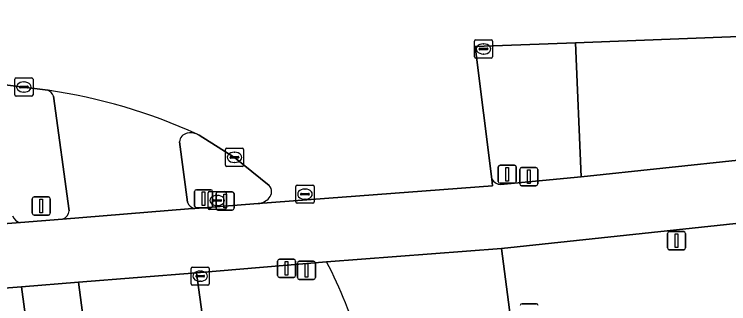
# Model space of a CAD drawing. Extents: x 160554 to 161248, y 385329 to 386506.
# Drawn here: x 161054.82 to 161094.09, y 386450.68 to 386466.62 of the extents above; entities that cross this region are included whole.
import ezdxf

# ---------------------------------------------------------------- set-up
doc = ezdxf.new("R2010")
doc.units = 0
for name, color, linetype in [('IMGEO_Brandkraan', 7, 'Continuous'), ('IMGEO_Drukknoppaal', 7, 'Continuous'), ('IMGEO_Fietspad_gesloten', 7, 'Continuous'), ('IMGEO_Kolk', 7, 'Continuous'), ('IMGEO_Lichtmast', 7, 'Continuous'), ('IMGEO_OVBaan_gesloten', 7, 'Continuous'), ('IMGEO_Rijbaan_regionaal_gesloten', 7, 'Continuous'), ('IMGEO_Rioolput', 7, 'Continuous'), ('IMGEO_Verkeerseiland_gesloten', 7, 'Continuous'), ('IMGEO_Verkeerseiland_groen', 7, 'Continuous'), ('IMGEO_Verkeersregelinstallatiepaal', 7, 'Continuous'), ('IMGEO_Voetpad_open', 7, 'Continuous')]:
    doc.layers.add(name, color=color, linetype=linetype)

msp = doc.modelspace()

# ---------------------------------------------------------------- linework, layer by layer
at = {"layer": 'IMGEO_Brandkraan'}
for p, q in [((161065.543, 386456.865), (161066.395, 386456.865)), ((161065.468, 386455.939), (161065.468, 386456.791)), ((161065.956, 386456.645), (161065.981, 386456.645)), ((161066.469, 386456.791), (161066.469, 386455.939)), ((161065.727, 386456.359), (161065.727, 386456.371)), ((161066.165, 386456.322), (161065.767, 386456.322)), ((161065.77, 386456.408), (161066.168, 386456.408)), ((161065.979, 386456.085), (161065.954, 386456.085)), ((161066.211, 386456.371), (161066.211, 386456.359)), ((161066.395, 386455.865), (161065.543, 386455.865))]:
    msp.add_line(p, q, dxfattribs=at)
for points in [[(161065.543, 386456.865), (161066.395, 386456.865)], [(161065.468, 386455.939), (161065.468, 386456.791)], [(161066.469, 386456.791), (161066.469, 386455.939)], [(161066.395, 386455.865), (161065.543, 386455.865)]]:
    msp.add_lwpolyline(points, dxfattribs=at)
for centre, radius, start, end in [((161065.545, 386456.789), 0.0765, 91.552, 178.448), ((161065.545, 386456.789), 0.0765, 91.552, 178.448), ((161066.393, 386456.789), 0.0765, 1.552, 88.448), ((161066.393, 386456.789), 0.0765, 1.552, 88.448), ((161065.767, 386456.368), 0.0403, 85.8775, 175.7526), ((161065.764, 386456.358), 0.0366, 178.938, 274.7102), ((161066.168, 386456.365), 0.043, 264.8664, 352.4533), ((161066.172, 386456.37), 0.0386, 1.7309, 96.639), ((161065.545, 386455.941), 0.0765, 181.552, 268.448), ((161065.545, 386455.941), 0.0765, 181.552, 268.448), ((161066.393, 386455.941), 0.0765, 271.552, 358.448), ((161066.393, 386455.941), 0.0765, 271.552, 358.448)]:
    msp.add_arc(centre, radius, start, end, dxfattribs=at)
for centre, major_axis, ratio, start_param, end_param in [((161065.955, 386456.365), (-0.387, 0.002), 0.722429, 4.712389, 7.853982), ((161065.98, 386456.365), (-0.39, 0.002), 0.717154, 1.570796, 4.712389)]:
    msp.add_ellipse(centre, major_axis=major_axis, ratio=ratio, start_param=start_param, end_param=end_param, dxfattribs=at)
at = {"layer": 'IMGEO_Drukknoppaal'}
for p, q in [((161082.603, 386457.271), (161082.603, 386458.071)), ((161082.603, 386458.071), (161082.603, 386457.271)), ((161082.703, 386458.171), (161083.493, 386458.171)), ((161083.493, 386458.171), (161082.703, 386458.171)), ((161083.593, 386458.071), (161083.593, 386457.271)), ((161083.593, 386457.271), (161083.593, 386458.071)), ((161066.012, 386456.839), (161066.802, 386456.839)), ((161066.802, 386456.839), (161066.012, 386456.839)), ((161083.493, 386457.171), (161082.703, 386457.171)), ((161082.703, 386457.171), (161083.493, 386457.171)), ((161065.912, 386455.939), (161065.912, 386456.739)), ((161065.912, 386456.739), (161065.912, 386455.939)), ((161066.902, 386456.739), (161066.902, 386455.939)), ((161066.902, 386455.939), (161066.902, 386456.739)), ((161066.802, 386455.839), (161066.012, 386455.839)), ((161066.012, 386455.839), (161066.802, 386455.839)), ((161069.289, 386452.23), (161069.289, 386453.03)), ((161069.289, 386453.03), (161069.289, 386452.23)), ((161069.389, 386453.13), (161070.179, 386453.13)), ((161070.179, 386453.13), (161069.389, 386453.13)), ((161070.279, 386453.03), (161070.279, 386452.23)), ((161070.279, 386452.23), (161070.279, 386453.03)), ((161070.179, 386452.13), (161069.389, 386452.13)), ((161069.389, 386452.13), (161070.179, 386452.13))]:
    msp.add_line(p, q, dxfattribs=at)
for points in [[(161083.023, 386458.046), (161083.173, 386458.046), (161083.173, 386457.296), (161083.023, 386457.296), (161083.023, 386458.046)], [(161066.332, 386456.714), (161066.482, 386456.714), (161066.482, 386455.964), (161066.332, 386455.964), (161066.332, 386456.714)], [(161069.709, 386453.005), (161069.859, 386453.005), (161069.859, 386452.255), (161069.709, 386452.255), (161069.709, 386453.005)]]:
    msp.add_lwpolyline(points, dxfattribs=at)
for centre, start, end in [((161082.703, 386458.071), 90, 180), ((161082.703, 386458.071), 90, 180), ((161083.493, 386458.071), 0, 90), ((161083.493, 386458.071), 360, 90), ((161082.703, 386457.271), 180, 270), ((161082.703, 386457.271), 180, 270), ((161083.493, 386457.271), 270, 0), ((161083.493, 386457.271), 270, 0), ((161066.012, 386456.739), 90, 180), ((161066.012, 386456.739), 90, 180), ((161066.802, 386456.739), 0, 90), ((161066.802, 386456.739), 360, 90), ((161066.012, 386455.939), 180, 270), ((161066.012, 386455.939), 180, 270), ((161066.802, 386455.939), 270, 0), ((161066.802, 386455.939), 270, 0), ((161069.389, 386453.03), 90, 180), ((161069.389, 386453.03), 90, 180), ((161070.179, 386453.03), 0, 90), ((161070.179, 386453.03), 360, 90), ((161069.389, 386452.23), 180, 270), ((161069.389, 386452.23), 180, 270), ((161070.179, 386452.23), 270, 0), ((161070.179, 386452.23), 270, 0)]:
    msp.add_arc(centre, 0.1, start, end, dxfattribs=at)
at = {"layer": 'IMGEO_Fietspad_gesloten'}
for points in [[(161035.705, 386451.213), (161036.175, 386451.219), (161043.931, 386450.747), (161051.415, 386451.317), (161055.221, 386451.616), (161058.345, 386451.874), (161064.832, 386452.386), (161071.985, 386452.979), (161081.598, 386453.721), (161100.323, 386455.712), (161101.911, 386455.889), (161101.453, 386459.362)], [(161101.453, 386459.362), (161099.465, 386459.146), (161094.95, 386458.629), (161085.98, 386457.672), (161081.552, 386457.24)], [(161081.074, 386457.541), (161081.11, 386457.164), (161068.231, 386456.189), (161064.743, 386455.924), (161064.397, 386455.896), (161057.478, 386455.337), (161055.161, 386455.158), (161049.93, 386454.753), (161049.751, 386454.718), (161046.066, 386454.487), (161037.876, 386454.363), (161023.192, 386453.766), (161010.141, 386453.189), (161001.902, 386452.907), (161001.724, 386452.901), (160998.445, 386452.751)]]:
    msp.add_lwpolyline(points, dxfattribs=at)
msp.add_arc((161081.6, 386457.846), 0.607, 210.0912, 265.511, dxfattribs=at)
at = {"layer": 'IMGEO_Kolk'}
for p, q in [((161080.108, 386464.282), (161080.108, 386465.134)), ((161080.183, 386465.208), (161081.035, 386465.208)), ((161081.109, 386465.134), (161081.109, 386464.282)), ((161080.367, 386464.702), (161080.367, 386464.714)), ((161080.41, 386464.751), (161080.808, 386464.751)), ((161080.596, 386464.988), (161080.621, 386464.988)), ((161080.851, 386464.714), (161080.851, 386464.702)), ((161080.805, 386464.665), (161080.407, 386464.665)), ((161080.619, 386464.428), (161080.594, 386464.428)), ((161081.035, 386464.208), (161080.183, 386464.208)), ((161054.847, 386462.183), (161054.847, 386463.035)), ((161054.922, 386463.109), (161055.774, 386463.109)), ((161055.335, 386462.889), (161055.36, 386462.889)), ((161055.848, 386463.035), (161055.848, 386462.183)), ((161055.106, 386462.603), (161055.106, 386462.615)), ((161055.544, 386462.566), (161055.146, 386462.566)), ((161055.149, 386462.652), (161055.547, 386462.652)), ((161055.59, 386462.615), (161055.59, 386462.603)), ((161055.774, 386462.109), (161054.922, 386462.109)), ((161055.358, 386462.329), (161055.333, 386462.329)), ((161066.495, 386459.239), (161067.347, 386459.239)), ((161066.42, 386458.313), (161066.42, 386459.165)), ((161066.908, 386459.019), (161066.933, 386459.019)), ((161067.421, 386459.165), (161067.421, 386458.313)), ((161066.679, 386458.733), (161066.679, 386458.745)), ((161067.117, 386458.696), (161066.719, 386458.696)), ((161066.722, 386458.782), (161067.12, 386458.782)), ((161066.931, 386458.459), (161066.906, 386458.459)), ((161067.163, 386458.745), (161067.163, 386458.733)), ((161067.347, 386458.239), (161066.495, 386458.239)), ((161064.538, 386451.772), (161064.538, 386452.624)), ((161064.613, 386452.698), (161065.465, 386452.698)), ((161065.539, 386452.624), (161065.539, 386451.772)), ((161064.797, 386452.192), (161064.797, 386452.204)), ((161065.235, 386452.155), (161064.837, 386452.155)), ((161064.84, 386452.241), (161065.238, 386452.241)), ((161065.026, 386452.478), (161065.051, 386452.478)), ((161065.281, 386452.204), (161065.281, 386452.192)), ((161065.049, 386451.918), (161065.024, 386451.918)), ((161065.465, 386451.698), (161064.613, 386451.698))]:
    msp.add_line(p, q, dxfattribs=at)
for points in [[(161080.108, 386464.282), (161080.108, 386465.134)], [(161080.183, 386465.208), (161081.035, 386465.208)], [(161081.109, 386465.134), (161081.109, 386464.282)], [(161081.035, 386464.208), (161080.183, 386464.208)], [(161054.847, 386462.183), (161054.847, 386463.035)], [(161054.922, 386463.109), (161055.774, 386463.109)], [(161055.848, 386463.035), (161055.848, 386462.183)], [(161055.774, 386462.109), (161054.922, 386462.109)], [(161066.495, 386459.239), (161067.347, 386459.239)], [(161066.42, 386458.313), (161066.42, 386459.165)], [(161067.421, 386459.165), (161067.421, 386458.313)], [(161067.347, 386458.239), (161066.495, 386458.239)], [(161064.538, 386451.772), (161064.538, 386452.624)], [(161064.613, 386452.698), (161065.465, 386452.698)], [(161065.539, 386452.624), (161065.539, 386451.772)], [(161065.465, 386451.698), (161064.613, 386451.698)]]:
    msp.add_lwpolyline(points, dxfattribs=at)
for centre, radius, start, end in [((161080.185, 386465.132), 0.0765, 91.552, 178.448), ((161080.185, 386465.132), 0.0765, 91.552, 178.448), ((161081.033, 386465.132), 0.0765, 1.552, 88.448), ((161081.033, 386465.132), 0.0765, 1.552, 88.448), ((161080.407, 386464.711), 0.0403, 85.8775, 175.7526), ((161080.404, 386464.701), 0.0366, 178.938, 274.7102), ((161080.808, 386464.708), 0.043, 264.8664, 352.4533), ((161080.812, 386464.713), 0.0386, 1.7309, 96.639), ((161080.185, 386464.284), 0.0765, 181.552, 268.448), ((161080.185, 386464.284), 0.0765, 181.552, 268.448), ((161081.033, 386464.284), 0.0765, 271.552, 358.448), ((161081.033, 386464.284), 0.0765, 271.552, 358.448), ((161054.924, 386463.033), 0.0765, 91.552, 178.448), ((161054.924, 386463.033), 0.0765, 91.552, 178.448), ((161055.772, 386463.033), 0.0765, 1.552, 88.448), ((161055.772, 386463.033), 0.0765, 1.552, 88.448), ((161055.146, 386462.612), 0.0403, 85.8775, 175.7526), ((161055.143, 386462.602), 0.0366, 178.938, 274.7102), ((161055.547, 386462.609), 0.043, 264.8664, 352.4533), ((161055.551, 386462.614), 0.0386, 1.7309, 96.639), ((161054.924, 386462.185), 0.0765, 181.552, 268.448), ((161054.924, 386462.185), 0.0765, 181.552, 268.448), ((161055.772, 386462.185), 0.0765, 271.552, 358.448), ((161055.772, 386462.185), 0.0765, 271.552, 358.448), ((161066.497, 386459.163), 0.0765, 91.552, 178.448), ((161066.497, 386459.163), 0.0765, 91.552, 178.448), ((161067.345, 386459.163), 0.0765, 1.552, 88.448), ((161067.345, 386459.163), 0.0765, 1.552, 88.448), ((161066.719, 386458.742), 0.0403, 85.8775, 175.7526), ((161066.716, 386458.732), 0.0366, 178.938, 274.7102), ((161067.12, 386458.739), 0.043, 264.8664, 352.4533), ((161067.124, 386458.744), 0.0386, 1.7309, 96.639), ((161066.497, 386458.315), 0.0765, 181.552, 268.448), ((161066.497, 386458.315), 0.0765, 181.552, 268.448), ((161067.345, 386458.315), 0.0765, 271.552, 358.448), ((161067.345, 386458.315), 0.0765, 271.552, 358.448), ((161064.615, 386452.622), 0.0765, 91.552, 178.448), ((161064.615, 386452.622), 0.0765, 91.552, 178.448), ((161065.463, 386452.622), 0.0765, 1.552, 88.448), ((161065.463, 386452.622), 0.0765, 1.552, 88.448), ((161064.837, 386452.201), 0.0403, 85.8775, 175.7526), ((161064.834, 386452.191), 0.0366, 178.938, 274.7102), ((161065.238, 386452.198), 0.043, 264.8664, 352.4533), ((161065.242, 386452.203), 0.0386, 1.7309, 96.639), ((161064.615, 386451.774), 0.0765, 181.552, 268.448), ((161064.615, 386451.774), 0.0765, 181.552, 268.448), ((161065.463, 386451.774), 0.0765, 271.552, 358.448), ((161065.463, 386451.774), 0.0765, 271.552, 358.448)]:
    msp.add_arc(centre, radius, start, end, dxfattribs=at)
for centre, major_axis, ratio, start_param, end_param in [((161080.595, 386464.708), (-0.387, 0.002), 0.722429, 4.712389, 7.853982), ((161080.62, 386464.708), (-0.39, 0.002), 0.717154, 1.570796, 4.712389), ((161055.334, 386462.609), (-0.387, 0.002), 0.722429, 4.712389, 7.853982), ((161055.359, 386462.609), (-0.39, 0.002), 0.717154, 1.570796, 4.712389), ((161066.907, 386458.739), (-0.387, 0.002), 0.722429, 4.712389, 7.853982), ((161066.932, 386458.739), (-0.39, 0.002), 0.717154, 1.570796, 4.712389), ((161065.025, 386452.198), (-0.387, 0.002), 0.722429, 4.712389, 7.853982), ((161065.05, 386452.198), (-0.39, 0.002), 0.717154, 1.570796, 4.712389)]:
    msp.add_ellipse(centre, major_axis=major_axis, ratio=ratio, start_param=start_param, end_param=end_param, dxfattribs=at)
at = {"layer": 'IMGEO_Lichtmast'}
for p, q in [((161055.806, 386455.661), (161055.806, 386456.461)), ((161055.806, 386456.461), (161055.806, 386455.661)), ((161055.906, 386456.561), (161056.696, 386456.561)), ((161056.696, 386456.561), (161055.906, 386456.561)), ((161056.796, 386456.461), (161056.796, 386455.661)), ((161056.796, 386455.661), (161056.796, 386456.461)), ((161056.696, 386455.561), (161055.906, 386455.561)), ((161055.906, 386455.561), (161056.696, 386455.561)), ((161090.724, 386453.751), (161090.724, 386454.551)), ((161090.724, 386454.551), (161090.724, 386453.751)), ((161090.824, 386454.651), (161091.614, 386454.651)), ((161091.614, 386454.651), (161090.824, 386454.651)), ((161091.714, 386454.551), (161091.714, 386453.751)), ((161091.714, 386453.751), (161091.714, 386454.551)), ((161091.614, 386453.651), (161090.824, 386453.651)), ((161090.824, 386453.651), (161091.614, 386453.651))]:
    msp.add_line(p, q, dxfattribs=at)
for points in [[(161056.226, 386456.436), (161056.376, 386456.436), (161056.376, 386455.686), (161056.226, 386455.686), (161056.226, 386456.436)], [(161091.144, 386454.526), (161091.294, 386454.526), (161091.294, 386453.776), (161091.144, 386453.776), (161091.144, 386454.526)]]:
    msp.add_lwpolyline(points, dxfattribs=at)
for centre, start, end in [((161055.906, 386456.461), 90, 180), ((161055.906, 386456.461), 90, 180), ((161056.696, 386456.461), 0, 90), ((161056.696, 386456.461), 360, 90), ((161055.906, 386455.661), 180, 270), ((161055.906, 386455.661), 180, 270), ((161056.696, 386455.661), 270, 0), ((161056.696, 386455.661), 270, 0), ((161090.824, 386454.551), 90, 180), ((161090.824, 386454.551), 90, 180), ((161091.614, 386454.551), 0, 90), ((161091.614, 386454.551), 360, 90), ((161090.824, 386453.751), 180, 270), ((161090.824, 386453.751), 180, 270), ((161091.614, 386453.751), 270, 0), ((161091.614, 386453.751), 270, 0)]:
    msp.add_arc(centre, 0.1, start, end, dxfattribs=at)
at = {"layer": 'IMGEO_OVBaan_gesloten'}
for points in [[(161101.453, 386459.362), (161100.078, 386469.79), (161098.661, 386471.888), (161094.729, 386471.748), (161085.144, 386471.447), (161075.15, 386471.099), (161068.191, 386470.857), (161055.415, 386470.405), (161053.224, 386470.382), (161043.934, 386470.03), (161025.581, 386469.385), (161025.819, 386462.757), (161042.412, 386463.35), (161044.423, 386463.32), (161046.671, 386463.258), (161047.96, 386463.226), (161048.02, 386463.211), (161048.08, 386463.189), (161054.175, 386462.743), (161055.348, 386462.609), (161056.659, 386462.435)], [(161068.231, 386456.189), (161081.11, 386457.164), (161081.074, 386457.541), (161080.145, 386464.842), (161085.672, 386465.053), (161094.656, 386465.392), (161099.044, 386465.53), (161099.806, 386459.604)], [(161064.875, 386460.018), (161064.982, 386459.969), (161066.921, 386458.739), (161068.832, 386457.184)], [(161093.52, 386367.661), (161092.416, 386372.665), (161092.058, 386374.667), (161091.921, 386375.623), (161088.86, 386398.872), (161088.425, 386402.157), (161082.322, 386448.228), (161081.598, 386453.721), (161071.985, 386452.979)]]:
    msp.add_lwpolyline(points, dxfattribs=at)
for centre, radius, start, end in [((161052.164, 386431.983), 30.782, 65.6106, 81.6035), ((161068.455, 386456.847), 0.506, 317.4046, 41.7515), ((161068.105, 386457.147), 0.966, 277.4934, 318.3718), ((161051.226, 386442.087), 23.443, 15.5769, 27.686)]:
    msp.add_arc(centre, radius, start, end, dxfattribs=at)
at = {"layer": 'IMGEO_Rijbaan_regionaal_gesloten'}
for points in [[(161056.978, 386462.114), (161057.838, 386455.792)], [(161064.346, 386456.279), (161063.9, 386459.592)], [(161057.478, 386455.337), (161064.397, 386455.896), (161064.743, 386455.924)], [(161049.93, 386454.753), (161055.161, 386455.158)], [(161075.049, 386384.206), (161074.242, 386387.332), (161073.226, 386391.462), (161072.828, 386393.429), (161071.857, 386399.347), (161071.434, 386402.337), (161070.752, 386407.52), (161068.214, 386426.824), (161065.605, 386446.715), (161065.561, 386447.017), (161064.832, 386452.386), (161058.345, 386451.874), (161059.042, 386446.519), (161064.82, 386402.005), (161065.126, 386399.865), (161065.623, 386396.906), (161066.573, 386391.98), (161067.387, 386388.08), (161068.486, 386383.194)], [(161060.304, 386413.14), (161058.684, 386425.193), (161055.971, 386445.969), (161055.924, 386446.282), (161055.221, 386451.616), (161051.415, 386451.317), (161052.183, 386446.396), (161052.683, 386443.422), (161053.876, 386434.872), (161057.798, 386405.716)]]:
    msp.add_lwpolyline(points, dxfattribs=at)
for centre, radius, start, end in [((161052.164, 386431.983), 30.782, 65.6106, 81.6035), ((161056.425, 386461.883), 0.599, 22.636, 67.0059), ((161064.405, 386459.567), 0.505, 100.5763, 177.1895), ((161064.515, 386459.084), 1.001, 68.941, 101.717), ((161064.826, 386456.416), 0.499, 195.9243, 260.4691), ((161057.317, 386455.834), 0.522, 287.9119, 355.3854), ((161055.206, 386455.655), 0.499, 195.9341, 264.8445)]:
    msp.add_arc(centre, radius, start, end, dxfattribs=at)
at = {"layer": 'IMGEO_Rioolput'}
for p, q in [((161070.296, 386456.283), (161070.296, 386457.135)), ((161070.371, 386457.209), (161071.223, 386457.209)), ((161070.784, 386456.989), (161070.809, 386456.989)), ((161071.297, 386457.135), (161071.297, 386456.283)), ((161070.555, 386456.703), (161070.555, 386456.715)), ((161070.993, 386456.666), (161070.595, 386456.666)), ((161070.598, 386456.752), (161070.996, 386456.752)), ((161071.039, 386456.715), (161071.039, 386456.703)), ((161071.223, 386456.209), (161070.371, 386456.209)), ((161070.807, 386456.429), (161070.782, 386456.429))]:
    msp.add_line(p, q, dxfattribs=at)
for points in [[(161070.296, 386456.283), (161070.296, 386457.135)], [(161070.371, 386457.209), (161071.223, 386457.209)], [(161071.297, 386457.135), (161071.297, 386456.283)], [(161071.223, 386456.209), (161070.371, 386456.209)]]:
    msp.add_lwpolyline(points, dxfattribs=at)
for centre, radius, start, end in [((161070.373, 386457.133), 0.0765, 91.552, 178.448), ((161070.373, 386457.133), 0.0765, 91.552, 178.448), ((161071.221, 386457.133), 0.0765, 1.552, 88.448), ((161071.221, 386457.133), 0.0765, 1.552, 88.448), ((161070.595, 386456.712), 0.0403, 85.8775, 175.7526), ((161070.592, 386456.702), 0.0366, 178.938, 274.7102), ((161070.996, 386456.709), 0.043, 264.8664, 352.4533), ((161071, 386456.714), 0.0386, 1.7309, 96.639), ((161070.373, 386456.285), 0.0765, 181.552, 268.448), ((161070.373, 386456.285), 0.0765, 181.552, 268.448), ((161071.221, 386456.285), 0.0765, 271.552, 358.448), ((161071.221, 386456.285), 0.0765, 271.552, 358.448)]:
    msp.add_arc(centre, radius, start, end, dxfattribs=at)
for centre, major_axis, ratio, start_param, end_param in [((161070.783, 386456.709), (-0.387, 0.002), 0.722429, 4.712389, 7.853982), ((161070.808, 386456.709), (-0.39, 0.002), 0.717154, 1.570796, 4.712389)]:
    msp.add_ellipse(centre, major_axis=major_axis, ratio=ratio, start_param=start_param, end_param=end_param, dxfattribs=at)
at = {"layer": 'IMGEO_Verkeerseiland_gesloten'}
for points in [[(161056.659, 386462.435), (161055.348, 386462.609), (161054.175, 386462.743)], [(161057.838, 386455.792), (161056.978, 386462.114)], [(161068.832, 386457.184), (161066.921, 386458.739), (161064.982, 386459.969), (161064.875, 386460.018)], [(161063.9, 386459.592), (161064.346, 386456.279)], [(161064.743, 386455.924), (161068.231, 386456.189)], [(161055.161, 386455.158), (161057.478, 386455.337)]]:
    msp.add_lwpolyline(points, dxfattribs=at)
for centre, radius, start, end in [((161056.425, 386461.883), 0.599, 22.636, 67.0059), ((161064.405, 386459.567), 0.505, 100.5763, 177.1895), ((161064.515, 386459.084), 1.001, 68.941, 101.717), ((161068.455, 386456.847), 0.506, 317.4046, 41.7515), ((161068.105, 386457.147), 0.966, 277.4934, 318.3718), ((161064.826, 386456.416), 0.499, 195.9243, 260.4691), ((161057.317, 386455.834), 0.522, 287.9119, 355.3854), ((161055.206, 386455.655), 0.499, 195.9341, 264.8445)]:
    msp.add_arc(centre, radius, start, end, dxfattribs=at)
at = {"layer": 'IMGEO_Verkeerseiland_groen'}
for points in [[(161085.672, 386465.053), (161080.145, 386464.842), (161081.074, 386457.541)], [(161081.552, 386457.24), (161085.98, 386457.672), (161085.672, 386465.053)]]:
    msp.add_lwpolyline(points, dxfattribs=at)
msp.add_arc((161081.6, 386457.846), 0.607, 210.0912, 265.511, dxfattribs=at)
at = {"layer": 'IMGEO_Verkeersregelinstallatiepaal'}
for p, q in [((161081.422, 386457.408), (161081.422, 386458.208)), ((161081.422, 386458.208), (161081.422, 386457.408)), ((161081.522, 386458.308), (161082.312, 386458.308)), ((161082.312, 386458.308), (161081.522, 386458.308)), ((161082.412, 386458.208), (161082.412, 386457.408)), ((161082.412, 386457.408), (161082.412, 386458.208)), ((161082.312, 386457.308), (161081.522, 386457.308)), ((161081.522, 386457.308), (161082.312, 386457.308)), ((161064.73, 386456.058), (161064.73, 386456.858)), ((161064.73, 386456.858), (161064.73, 386456.058)), ((161064.83, 386456.958), (161065.62, 386456.958)), ((161065.62, 386456.958), (161064.83, 386456.958)), ((161065.72, 386456.858), (161065.72, 386456.058)), ((161065.72, 386456.058), (161065.72, 386456.858)), ((161065.62, 386455.958), (161064.83, 386455.958)), ((161064.83, 386455.958), (161065.62, 386455.958)), ((161070.38, 386452.114), (161070.38, 386452.914)), ((161070.38, 386452.914), (161070.38, 386452.114)), ((161070.48, 386453.014), (161071.27, 386453.014)), ((161071.27, 386453.014), (161070.48, 386453.014)), ((161071.37, 386452.914), (161071.37, 386452.114)), ((161071.37, 386452.114), (161071.37, 386452.914)), ((161071.27, 386452.014), (161070.48, 386452.014)), ((161070.48, 386452.014), (161071.27, 386452.014)), ((161082.726, 386450.678), (161083.516, 386450.678)), ((161083.516, 386450.678), (161082.726, 386450.678))]:
    msp.add_line(p, q, dxfattribs=at)
for points in [[(161081.842, 386458.183), (161081.992, 386458.183), (161081.992, 386457.433), (161081.842, 386457.433), (161081.842, 386458.183)], [(161065.15, 386456.833), (161065.3, 386456.833), (161065.3, 386456.083), (161065.15, 386456.083), (161065.15, 386456.833)], [(161070.8, 386452.889), (161070.95, 386452.889), (161070.95, 386452.139), (161070.8, 386452.139), (161070.8, 386452.889)]]:
    msp.add_lwpolyline(points, dxfattribs=at)
for centre, start, end in [((161081.522, 386458.208), 90, 180), ((161081.522, 386458.208), 90, 180), ((161082.312, 386458.208), 0, 90), ((161082.312, 386458.208), 360, 90), ((161081.522, 386457.408), 180, 270), ((161081.522, 386457.408), 180, 270), ((161082.312, 386457.408), 270, 0), ((161082.312, 386457.408), 270, 0), ((161064.83, 386456.858), 90, 180), ((161064.83, 386456.858), 90, 180), ((161065.62, 386456.858), 0, 90), ((161065.62, 386456.858), 360, 90), ((161064.83, 386456.058), 180, 270), ((161064.83, 386456.058), 180, 270), ((161065.62, 386456.058), 270, 0), ((161065.62, 386456.058), 270, 0), ((161070.48, 386452.914), 90, 180), ((161070.48, 386452.914), 90, 180), ((161071.27, 386452.914), 0, 90), ((161071.27, 386452.914), 360, 90), ((161070.48, 386452.114), 180, 270), ((161070.48, 386452.114), 180, 270), ((161071.27, 386452.114), 270, 0), ((161071.27, 386452.114), 270, 0), ((161082.726, 386450.578), 90, 180), ((161082.726, 386450.578), 90, 180), ((161083.516, 386450.578), 0, 90), ((161083.516, 386450.578), 360, 90)]:
    msp.add_arc(centre, 0.1, start, end, dxfattribs=at)
at = {"layer": 'IMGEO_Voetpad_open'}
for points in [[(161094.656, 386465.392), (161085.672, 386465.053), (161085.98, 386457.672), (161094.95, 386458.629)], [(161100.914, 386451.182), (161100.323, 386455.712), (161081.598, 386453.721), (161082.322, 386448.228), (161088.425, 386402.157), (161091.118, 386402.425), (161092.428, 386402.565), (161091.606, 386408.755), (161099.902, 386406.419), (161102.694, 386405.633), (161102.925, 386403.89), (161103.363, 386403.967), (161103.806, 386400.098), (161107.584, 386400.6), (161107.436, 386401.721)]]:
    msp.add_lwpolyline(points, close=True, dxfattribs=at)
for points in [[(161071.985, 386452.979), (161064.832, 386452.386), (161065.561, 386447.017)], [(161058.345, 386451.874), (161055.221, 386451.616), (161055.924, 386446.282)], [(161059.042, 386446.519), (161058.345, 386451.874)]]:
    msp.add_lwpolyline(points, dxfattribs=at)
msp.add_arc((161051.226, 386442.087), 23.443, 15.5769, 27.686, dxfattribs=at)

doc.saveas('drawing.dxf')
